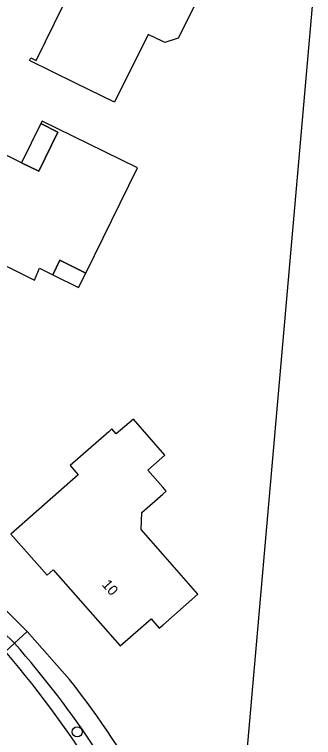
# Model space of a CAD drawing. Extents: x 157321 to 158827, y 386650 to 388532.
# Drawn here: x 158485.6 to 158514.7, y 387270.9 to 387341 of the extents above; entities that cross this region are included whole.
import ezdxf

# ---------------------------------------------------------------- set-up
doc = ezdxf.new("R2010")
doc.units = 0
for name, color, linetype in [('IMGEO_Boom', 7, 'Continuous'), ('IMGEO_Loofbos', 7, 'Continuous'), ('IMGEO_Pand', 7, 'Continuous'), ('IMGEO_Pand_nummerreeks', 7, 'Continuous'), ('IMGEO_Pand_overbouw', 7, 'Continuous'), ('IMGEO_Rijbaan_lokaal_gesloten', 7, 'Continuous'), ('IMGEO_Voetpad_open', 7, 'Continuous')]:
    doc.layers.add(name, color=color, linetype=linetype)

msp = doc.modelspace()

# ---------------------------------------------------------------- linework, layer by layer
at = {"layer": 'IMGEO_Boom'}
msp.add_circle((158491.697, 387271.419), 0.489, dxfattribs=at)
at = {"layer": 'IMGEO_Loofbos'}
msp.add_lwpolyline([(158507.763, 387352.568), (158514.653, 387343.352), (158508.114, 387268.788), (158498.767, 387264.756)], dxfattribs=at)
at = {"layer": 'IMGEO_Pand'}
for points in [[(158503.756, 387343.26), (158501.494, 387338.723), (158500.194, 387338.288), (158500, 387338.384), (158498.602, 387339.081), (158495.32, 387332.5), (158491.543, 387334.345), (158487.05, 387336.54)], [(158487.05, 387336.54), (158487.183, 387336.81), (158487.722, 387336.546), (158490.41, 387342.021)], [(158497.55, 387326.14), (158492.776, 387328.478), (158488.285, 387330.678), (158488.161, 387330.424), (158489.82, 387329.611), (158487.954, 387325.803), (158486.295, 387326.615), (158482.08, 387328.68), (158478.37, 387321.13), (158483.229, 387318.748), (158482.681, 387317.632), (158487.171, 387315.431), (158487.54, 387315.25), (158488.04, 387316.39), (158489.316, 387315.76), (158490.019, 387317.166), (158492.524, 387315.93), (158497.55, 387326.14)], [(158497.91, 387291.06), (158497.972, 387292.698), (158500, 387294.464), (158500.34, 387294.76), (158500, 387295.15), (158498.548, 387296.817), (158500.205, 387298.261), (158497.149, 387301.769), (158495.492, 387300.326), (158495.07, 387300.81), (158494.764, 387300.542), (158491, 387297.25), (158491.79, 387296.35), (158485.26, 387290.61), (158488.78, 387286.63), (158489.372, 387287.15), (158495.873, 387279.752), (158498.872, 387282.386), (158499.662, 387281.487), (158500, 387281.784), (158503.41, 387284.78), (158500, 387288.674), (158497.91, 387291.06)]]:
    msp.add_lwpolyline(points, dxfattribs=at)
at = {"layer": 'IMGEO_Pand_overbouw'}
for points in [[(158488.161, 387330.424), (158486.295, 387326.615), (158487.954, 387325.803), (158489.82, 387329.611)], [(158492.524, 387315.93), (158490.019, 387317.166), (158489.316, 387315.76), (158491.83, 387314.52)]]:
    msp.add_lwpolyline(points, close=True, dxfattribs=at)
at = {"layer": 'IMGEO_Rijbaan_lokaal_gesloten'}
for centre, radius, start, end in [((158407.464, 387212.973), 101.758, 31.53065, 40.60987), ((158401.414, 387208.462), 102.276, 30.81213, 42.30553)]:
    msp.add_arc(centre, radius, start, end, dxfattribs=at)
at = {"layer": 'IMGEO_Voetpad_open'}
for points in [[(158481.229, 387286.727), (158486.833, 387281.155)], [(158485.596, 387280.017), (158479.907, 387285.533)], [(158486.833, 387281.155), (158485.596, 387280.017)], [(158486.833, 387281.155), (158490.951, 387276.512)], [(158484.715, 387279.208), (158485.596, 387280.017)]]:
    msp.add_lwpolyline(points, dxfattribs=at)
for centre, radius, start, end in [((158418.29, 387220.271), 89.998, 24.7827, 41.59493), ((158420.252, 387221.031), 89.869, 29.11324, 38.12281), ((158404.466, 387209.474), 97.204, 31.2055, 42.95025)]:
    msp.add_arc(centre, radius, start, end, dxfattribs=at)

# ---------------------------------------------------------------- texts
at = {"layer": 'IMGEO_Pand_nummerreeks'}
msp.add_text('10', height=1, rotation=311.31005, dxfattribs=at).set_placement((158494.032, 387285.665))

doc.saveas('drawing.dxf')
